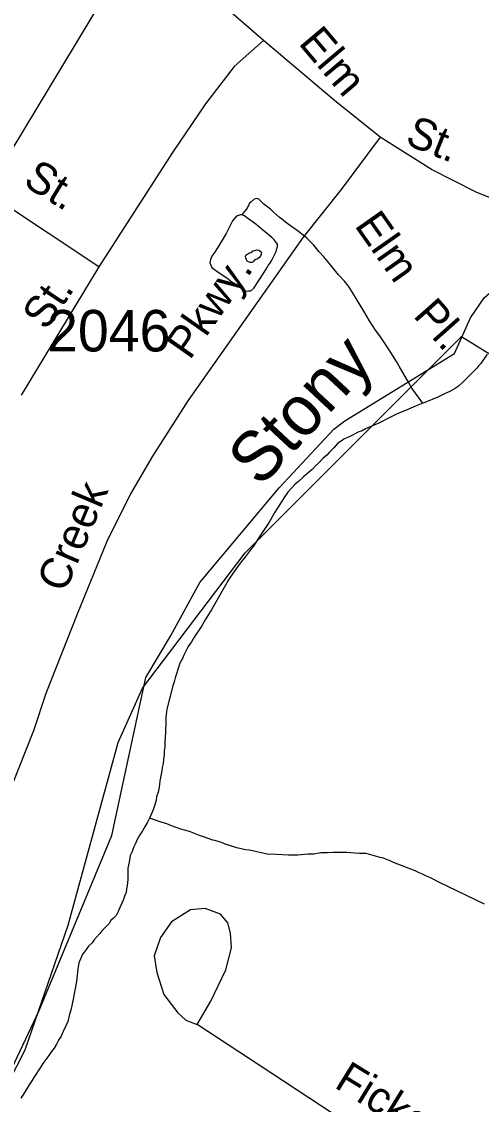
# Model space of a CAD drawing. Extents: x 2260773 to 2342389, y 552869 to 618546.
# Drawn here: x 2306610 to 2307997, y 587669 to 590931 of the extents above; entities that cross this region are included whole.
import ezdxf

# ---------------------------------------------------------------- set-up
doc = ezdxf.new("R2010")
doc.units = 0
for name, color, linetype in [('Exist Boundary Land Use Reservation Military US Department of Defense', 7, 'Continuous'), ('Exist Hydrographic Creek Single Shore', 7, 'Continuous'), ('Exist Hydrographic Creek Single Shore Label', 7, 'Continuous'), ('Exist Hydrographic Misc Water Feature', 7, 'Continuous'), ('Exist Road Non-System Type 51', 7, 'Continuous'), ('Exist Road Non-System Type 51 Label', 7, 'Continuous'), ('Exist Road Secondary Type 51 Attributed', 7, 'Continuous'), ('Exist Road Secondary Type 51 Label', 7, 'Continuous'), ('Exist Road Secondary Type 51 Number Label', 7, 'Continuous')]:
    doc.layers.add(name, color=color, linetype=linetype)

msp = doc.modelspace()

# ---------------------------------------------------------------- linework, layer by layer
at = {"layer": 'Exist Boundary Land Use Reservation Military US Department of Defense'}
msp.add_lwpolyline([(2304054.8, 583406.8), (2304081.8, 583449.8), (2304228.5, 583653.7), (2304261.1, 583865.7), (2304212.2, 584330.6), (2304253, 584624.2), (2304701.2, 585260.3), (2304758.3, 585398.9), (2305341, 586071.8), (2305504, 586373.5), (2305846.3, 586813.9), (2306213.1, 587172.8), (2306441.3, 587482.7), (2306620.6, 587833.4), (2306751, 588208.5), (2306901.7, 588759), (2306975.1, 588922.1), (2307284.8, 589329.9), (2307936.8, 589982.4), (2308042.7, 589917.1), (2308757, 590204.6)], dxfattribs=at)
at = {"layer": 'Exist Hydrographic Creek Single Shore'}
msp.add_lwpolyline([(2306402, 587399.1), (2306663.1, 587951), (2306882.1, 588478.4), (2306985, 588955.1), (2307059, 589079.5), (2307148, 589240.6), (2307387.1, 589525.9), (2307552.2, 589703.2), (2307585.2, 589727.5), (2307916.2, 589931.2), (2307964.1, 590038.2), (2308005.1, 590098.9), (2308163.6, 590236.8), (2308219.6, 590327.2), (2308245.9, 590434.7), (2308440.1, 590736.7), (2308671.2, 590929.8), (2309166.1, 591409.2)], dxfattribs=at)
at = {"layer": 'Exist Hydrographic Misc Water Feature'}
for points in [[(2307820.4, 589781.3), (2307787.6, 589826.7), (2307777.9, 589842.8), (2307749.2, 589892.6), (2307741, 589906.3), (2307728.9, 589926), (2307718.9, 589942.1), (2307710.7, 589953.9), (2307690.6, 589983.7), (2307678.1, 590001.4), (2307659.8, 590029.3), (2307645.5, 590053.3), (2307639.5, 590063.2), (2307619.2, 590097), (2307596.7, 590132.5), (2307592.6, 590138.8), (2307584.4, 590148.5), (2307566.5, 590168.2), (2307542.1, 590197.9), (2307531.9, 590210), (2307521.8, 590221.6), (2307507.5, 590237.6), (2307499.9, 590247.6), (2307491.3, 590257.4), (2307481.4, 590267.4), (2307469.3, 590279), (2307459.1, 590287), (2307444.9, 590298.9), (2307414.6, 590320.5), (2307406.6, 590326.5), (2307398.8, 590332.2), (2307386.7, 590342.1), (2307368.5, 590357.8), (2307360.5, 590365.9), (2307352.7, 590372), (2307342, 590379.7), (2307338.1, 590383.9), (2307332.2, 590389.6), (2307326, 590395.4), (2307319.9, 590397.6), (2307311.9, 590395.5), (2307302, 590387.3), (2307297.9, 590383.4), (2307294.4, 590377.1), (2307292.6, 590373.3), (2307290.5, 590369.1), (2307274.3, 590348.9)], [(2307274.3, 590348.9), (2307270.6, 590349), (2307258.3, 590344.8), (2307246.7, 590330.7), (2307238.9, 590316.5), (2307232.9, 590304.4), (2307227.2, 590292.3), (2307221.2, 590282.7), (2307203.4, 590252.1), (2307190.1, 590232.2), (2307183.9, 590224.2), (2307180.2, 590214.2), (2307178.4, 590204), (2307184.3, 590190.1), (2307202.8, 590176.3), (2307228.8, 590158.7), (2307244.6, 590147), (2307251.2, 590142.7), (2307259.2, 590137.1), (2307273.3, 590127.2), (2307287.3, 590119), (2307294.8, 590119.5), (2307301.2, 590119.3), (2307310.6, 590127.7), (2307340.6, 590173.9), (2307350.4, 590189.8), (2307353.9, 590195.8), (2307358.4, 590202), (2307364.4, 590210), (2307377.9, 590238), (2307379.3, 590244.3), (2307381.6, 590252.1), (2307381.6, 590260.2), (2307373.4, 590272.3), (2307365.4, 590280), (2307353.1, 590290), (2307337.1, 590303.8), (2307322.9, 590315.6), (2307312.7, 590323.6), (2307288.9, 590341.1), (2307282.7, 590345.2), (2307274.3, 590348.9)], [(2307295.9, 590233.3), (2307301.8, 590235.2), (2307307.6, 590239.7), (2307313.9, 590241.6), (2307319.9, 590243.5), (2307325.4, 590241.9), (2307329.7, 590239.6), (2307333.8, 590235.7), (2307332.2, 590225.8), (2307326, 590219.5), (2307320.3, 590215.5), (2307316.2, 590213.7), (2307311.9, 590211.5), (2307308.2, 590207.5), (2307304.1, 590205.3), (2307300.2, 590205.5), (2307294.2, 590207.2), (2307290.3, 590209.4), (2307288.1, 590213.4), (2307286, 590219.4), (2307285.8, 590223.1), (2307286, 590227.1), (2307295.9, 590233.3)], [(2308014.6, 589929.3), (2307995.1, 589901), (2307988.9, 589895), (2307983.4, 589886.9), (2307977.3, 589880.9), (2307941.4, 589844.5), (2307928, 589832.4), (2307915.9, 589824.4), (2307902.2, 589816), (2307888.1, 589810), (2307865.9, 589799.6), (2307826.3, 589783.2), (2307820.4, 589781.3)], [(2307820.4, 589781.3), (2307800.7, 589772.9), (2307774.9, 589762.5), (2307741, 589748.2), (2307732.6, 589744.2), (2307721.1, 589738.3), (2307709, 589731.9), (2307697.4, 589726), (2307685.3, 589719.7), (2307675.2, 589715.5), (2307661.5, 589709.5), (2307647.3, 589703.5), (2307635.6, 589697.1), (2307627.6, 589695.1), (2307619.6, 589691), (2307611.9, 589686.9), (2307599.8, 589680.7), (2307591.3, 589676.6), (2307581.7, 589672.8), (2307573.9, 589666.7), (2307564.1, 589660.5), (2307552.4, 589646.4), (2307538, 589632.3), (2307530.4, 589624.2), (2307518.6, 589614.2), (2307506.7, 589601.8), (2307496.6, 589592), (2307486.8, 589581.7), (2307474.9, 589571.7), (2307460.9, 589559.6), (2307444.9, 589545.4), (2307435.1, 589537.1), (2307413.6, 589512.8), (2307402.1, 589496.7), (2307391.8, 589480.8), (2307374.4, 589452.6), (2307356.6, 589422.5), (2307337.1, 589392.1), (2307325.2, 589374.1), (2307311.5, 589353.8), (2307297.9, 589335.6), (2307285.4, 589319.6), (2307269.8, 589299.6), (2307246.7, 589267.5), (2307234.1, 589249), (2307224.7, 589233.1), (2307183.7, 589160.6), (2307173.9, 589144.6), (2307164, 589128.6), (2307154.2, 589110.3), (2307130.6, 589076.1), (2307122.6, 589061.9), (2307112.8, 589047.9), (2307105, 589032.1), (2307099, 589022), (2307095.1, 589011.6), (2307087.3, 588997.9), (2307077.7, 588965.6), (2307073.6, 588953.7), (2307069.9, 588941.7), (2307066.2, 588929.6), (2307048.6, 588859.3), (2307045.1, 588835.5), (2307045.1, 588823.3), (2307043.9, 588789.5), (2307041.8, 588759.4), (2307041.8, 588747.2), (2307040, 588733.3), (2307040.6, 588721.4), (2307038.1, 588707.2), (2307036.7, 588695.3), (2307034.6, 588683.4), (2307033, 588673.1), (2307027, 588643.2), (2307025.6, 588631.2), (2307023.6, 588619.3), (2307021.9, 588609.1), (2307017.4, 588595.1), (2307015.8, 588585.2), (2307011.7, 588571.2), (2307008, 588559.3), (2307004.3, 588549.3), (2306996.1, 588531)], [(2306996.1, 588531), (2306988.7, 588516.8), (2306982.8, 588506.7), (2306975, 588492.9), (2306967, 588480.7), (2306959, 588466.9), (2306953.6, 588454.7), (2306947.5, 588442.7), (2306943.6, 588430.6), (2306937.8, 588418.5), (2306934.2, 588398.4), (2306930.3, 588380.3), (2306930.1, 588366.2), (2306930.1, 588346.3), (2306928.8, 588328.3), (2306926.8, 588318.4), (2306925.1, 588306.5), (2306920.8, 588296.2), (2306917.1, 588286.2), (2306907.5, 588264.1), (2306901.3, 588250.1), (2306895.4, 588238), (2306887.8, 588229.8), (2306879.6, 588222.1), (2306874.1, 588213.6), (2306865.9, 588205.9), (2306858.1, 588197.7), (2306852.1, 588191.8), (2306846, 588183.8), (2306828.1, 588163.3), (2306822.6, 588155.2), (2306812.4, 588145), (2306804.8, 588135.3), (2306798.8, 588127.2), (2306792.9, 588119.2), (2306789.4, 588111.2), (2306782.8, 588095.2), (2306779.3, 588077), (2306775.7, 588039), (2306764.2, 587980.7), (2306758.8, 587952.8), (2306755.1, 587940.8), (2306749.2, 587918.5), (2306735.3, 587888.6), (2306729.5, 587874.5), (2306721.9, 587862.2), (2306715.8, 587850.2), (2306708.2, 587838.3), (2306700.2, 587828.2), (2306692.2, 587816), (2306686.7, 587807.9), (2306680.3, 587800), (2306674.6, 587791.9), (2306668.6, 587781.8), (2306647.3, 587749.8), (2306641.3, 587739.7), (2306633.3, 587727.6), (2306627.4, 587717.5), (2306615.5, 587699.4), (2306607.5, 587687.2)], [(2307874.3, 588334.8), (2307841.9, 588352.2), (2307831.9, 588356.1), (2307819.8, 588362), (2307809.7, 588365.9), (2307797.6, 588371.8), (2307731.6, 588397.2), (2307721.6, 588402.7), (2307711.1, 588406.7), (2307701.5, 588410.6), (2307691.2, 588412.6), (2307649, 588424.2), (2307629.1, 588424), (2307615.1, 588425.7), (2307591.3, 588427.6), (2307579, 588427.5), (2307566.9, 588427.2), (2307549.1, 588427.1), (2307532.9, 588426.7), (2307523.1, 588426.5), (2307513, 588426.4), (2307491.5, 588422.4), (2307473.6, 588422.2), (2307443.5, 588419.9), (2307427.3, 588419.9), (2307415.4, 588419.7), (2307379.5, 588421.4), (2307351.2, 588422.8), (2307297.5, 588434.2), (2307285.4, 588436), (2307259.2, 588441.9), (2307247.1, 588445.8), (2307227.2, 588451.6), (2307213, 588457.4), (2307193.1, 588463.2), (2307187, 588465), (2307158.9, 588474.9), (2307146.8, 588478.7), (2307136.7, 588482.7), (2307116.9, 588490.6), (2307090.4, 588498.1), (2307062.3, 588507.7), (2307048.4, 588513.4), (2307030.7, 588519.3), (2306996.1, 588531)], [(2308006.6, 588271.8), (2307896.1, 588325), (2307874.3, 588334.8)]]:
    msp.add_lwpolyline(points, dxfattribs=at)
at = {"layer": 'Exist Road Non-System Type 51'}
for p, q in [((2306503.7, 590417.2), (2306963.5, 591178.7)), ((2306842.6, 590192.3), (2306503.7, 590417.2)), ((2306842.6, 590192.3), (2306609.3, 589805.5))]:
    msp.add_line(p, q, dxfattribs=at)
for points in [[(2307339.6, 590874), (2307251, 590795.6), (2307164.4, 590682.9), (2307065.6, 590536.4), (2306842.6, 590192.3)], [(2307139.7, 587909.1), (2307180.9, 587979.6), (2307225.9, 588074), (2307243.2, 588140.1), (2307240.7, 588184), (2307232.4, 588215.9), (2307210.1, 588241.6), (2307164, 588259.2), (2307120, 588254.8), (2307062.4, 588218.1), (2307029, 588171.7), (2307009.6, 588115.7), (2307018.2, 588065.6), (2307038.8, 588000.1), (2307081.3, 587944.6), (2307105.6, 587922.7), (2307139.7, 587909.1)], [(2307971, 587307), (2307868.5, 587407.4), (2307768.2, 587483.2), (2307587.7, 587614.7), (2307327, 587786.4), (2307139.7, 587909.1)]]:
    msp.add_lwpolyline(points, dxfattribs=at)
at = {"layer": 'Exist Road Secondary Type 51 Attributed'}
for points in [[(2307692, 590582.6), (2307554.1, 590693.4), (2307339.6, 590874), (2307181.2, 591012), (2307065.4, 591098.9), (2306963.5, 591178.7)], [(2307692, 590582.6), (2307574.4, 590425.3), (2307459.9, 590281.6), (2307111.1, 589788.4), (2307005.2, 589622), (2306939, 589508), (2306866.9, 589364.9), (2306777.9, 589145.6), (2306683.6, 588906.2), (2306646.5, 588794.3), (2306478.4, 588373.7), (2306427.6, 588237.8), (2306421.9, 588231.4), (2306382.2, 588121.8)], [(2308131, 590357.1), (2307981.5, 590417.4), (2307847, 590485.5), (2307692, 590582.6)]]:
    msp.add_lwpolyline(points, dxfattribs=at)

# ---------------------------------------------------------------- texts
at = {"layer": 'Exist Hydrographic Creek Single Shore Label'}
msp.add_text('Stony', height=150, rotation=47.0495, dxfattribs=at).set_placement((2307329.7, 589524.2))
at = {"layer": 'Exist Road Non-System Type 51 Label'}
for s, rotation, p in [('St.', 328.3152, (2306611, 590439.8)), ('Elm', 305.091, (2307612.3, 590316.5)), ('St.', 56.0616, (2306684.9, 589997.4)), ('Pl.', 311.5398, (2307788.7, 590043.8)), ('Fickel', 328.3965, (2307549.9, 587721.7))]:
    msp.add_text(s, height=95, rotation=rotation, dxfattribs=at).set_placement(p)
at = {"layer": 'Exist Road Secondary Type 51 Label'}
for s, rotation, p in [('Elm', 310.1769, (2307442.8, 590865)), ('St.', 338.0785, (2307763.4, 590562.6)), ('Pkwy.', 55.0699, (2307117.4, 589908.6)), ('Creek', 67.0238, (2306740.8, 589206.7))]:
    msp.add_text(s, height=95, rotation=rotation, dxfattribs=at).set_placement(p)
at = {"layer": 'Exist Road Secondary Type 51 Number Label'}
msp.add_text('2046', height=125, dxfattribs=at).set_placement((2306687.1, 589937))

doc.saveas('drawing.dxf')
